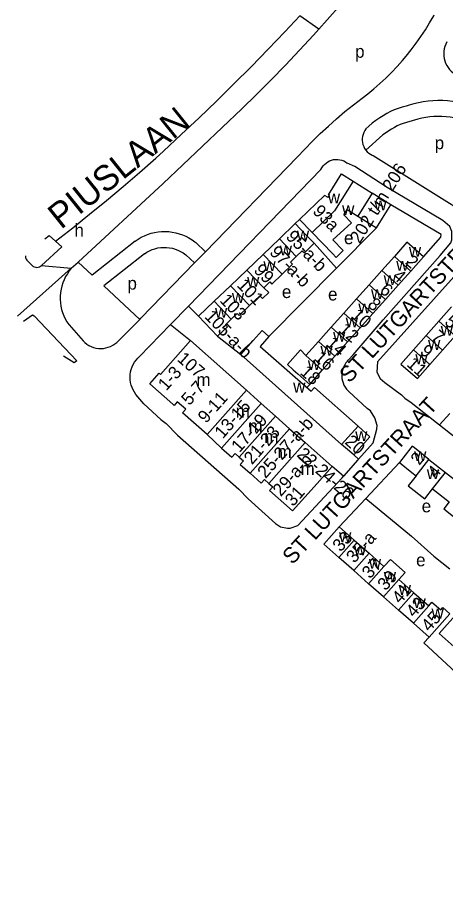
# Model space of a CAD drawing. Extents: x 162804 to 165059, y 381530 to 382901.
# Drawn here: x 162803.6 to 162938.5, y 381862.4 to 382135.7 of the extents above; entities that cross this region are included whole.
import ezdxf

# ---------------------------------------------------------------- set-up
doc = ezdxf.new("R2010")
doc.units = 0
for name, color, linetype in [('BLT_Basislijn', 7, 'Continuous'), ('BLT_Bebouwing', 7, 'Continuous'), ('BLT_Centroide', 7, 'Continuous'), ('BLT_Huisnummer', 7, 'Continuous'), ('BLT_Huisnummer_ tussenligend', 7, 'Continuous'), ('BLT_Huisnummer_reeks', 7, 'Continuous'), ('BLT_Onderverdeling_panden', 7, 'Continuous'), ('BLT_Straatnaam', 7, 'Continuous'), ('BLT_Straatnaam_hoofdweg', 7, 'Continuous'), ('BLT_Vlakafsluiter', 7, 'Continuous')]:
    doc.layers.add(name, color=color, linetype=linetype)

msp = doc.modelspace()

# ---------------------------------------------------------------- linework, layer by layer
at = {"layer": 'BLT_Basislijn'}
for p, q in [((162862.86, 382061.86), (162891.78, 382091.7)), ((162899.25, 382087.76), (162857.55, 382044.74)), ((162909.94, 382088.71), (162907.55, 382089.75)), ((162892.49, 382072.03), (162891.17, 382070.73)), ((162904.19, 382056.67), (162916.74, 382069.39)), ((162812.28, 382065.89), (162813.68, 382066.94)), ((162815.69, 382065.14), (162813.68, 382066.94)), ((162811.22, 382057.49), (162817.62, 382063.42)), ((162817.62, 382063.42), (162815.69, 382065.14)), ((162840.71, 382065.22), (162827.18, 382054.51)), ((162859.8, 382064.79), (162862.86, 382061.86)), ((162897.15, 382064.5), (162904.19, 382056.67)), ((162843.66, 382061.18), (162830.88, 382051.06)), ((162856.68, 382060.89), (162859.41, 382058.31)), ((162859.41, 382058.31), (162862.86, 382061.86)), ((162806.67, 382059.06), (162808.34, 382057.48)), ((162820.61, 382056.67), (162822.77, 382058.61)), ((162822.77, 382058.61), (162827.18, 382054.51)), ((162882.86, 382035.11), (162904.19, 382056.67)), ((162830.88, 382051.06), (162842.18, 382040.54)), ((162857.55, 382044.74), (162851.85, 382038.86)), ((162860.73, 382041.51), (162857.55, 382044.74)), ((162819.91, 382038.76), (162824.34, 382033.74)), ((162834.97, 382033.26), (162842.18, 382040.54)), ((162851.85, 382038.86), (162842.07, 382028.78)), ((162851.85, 382038.86), (162858.13, 382033.87)), ((162866.71, 382035.28), (162873.99, 382029.45)), ((162895.7, 382020.05), (162894.8, 382019.03)), ((162843.5, 382013.93), (162840.99, 382016.87)), ((162908, 382017.81), (162913.81, 382012.49)), ((162939.82, 382010.89), (162936.61, 382007.27)), ((162911.05, 381996.47), (162909.61, 381997.83)), ((162923.95, 381995.37), (162913.43, 381984.1)), ((162906.35, 381991.08), (162902.77, 381994.2)), ((162913.43, 381984.1), (162905.02, 381975.1))]:
    msp.add_line(p, q, dxfattribs=at)
for points in [[(162898.63, 382131.99), (162901.25, 382134.9), (162905.54, 382139.76), (162909.77, 382144.68), (162913.94, 382149.65), (162918.05, 382154.67), (162922.09, 382159.74), (162926.07, 382164.86), (162929.99, 382170.03), (162932.54, 382173.48)], [(162849.63, 382093.55), (162855.26, 382098.76), (162860.84, 382104.02), (162866.37, 382109.34), (162871.84, 382114.72), (162877.25, 382120.16), (162882.61, 382125.65), (162887.9, 382131.2), (162892.55, 382136.15)], [(162926.05, 382123.48), (162927.66, 382125.49), (162929.21, 382127.55), (162930.7, 382129.66), (162932.12, 382131.81), (162933.47, 382134), (162934.75, 382136.23), (162934.89, 382136.48)], [(162874.29, 382106.85), (162878.93, 382111.38), (162883.51, 382115.97), (162888.03, 382120.62), (162892.5, 382125.33), (162896.9, 382130.08), (162898.63, 382131.99)], [(162938.92, 382127.95), (162938.56, 382127.27), (162938.28, 382126.55), (162938.08, 382125.8), (162937.95, 382125.04), (162937.9, 382124.27), (162937.93, 382123.5), (162938.05, 382122.74), (162938.24, 382121.99), (162938.5, 382121.27), (162938.84, 382120.58), (162939.26, 382119.92), (162939.73, 382119.32), (162940.27, 382118.76), (162940.86, 382118.26), (162941.49, 382117.83), (162942.18, 382117.47), (162942.82, 382117.2)], [(162913.96, 382111.57), (162915.92, 382113.18), (162917.83, 382114.85), (162919.68, 382116.58), (162921.47, 382118.37), (162923.21, 382120.21), (162924.89, 382122.11), (162926.05, 382123.48)], [(162891.78, 382091.7), (162894.15, 382094.22), (162896.57, 382096.7), (162899.05, 382099.11), (162901.58, 382101.47), (162904.17, 382103.77), (162906.81, 382106.01), (162909.5, 382108.18), (162912.24, 382110.29), (162913.96, 382111.57)], [(162949.4, 382106.43), (162948.01, 382107.08), (162946.58, 382107.65), (162945.13, 382108.15), (162943.65, 382108.57), (162942.15, 382108.91), (162940.64, 382109.18), (162939.11, 382109.36), (162937.58, 382109.47), (162936.04, 382109.5), (162934.51, 382109.44), (162932.97, 382109.31), (162931.45, 382109.1), (162929.94, 382108.81), (162928.45, 382108.44), (162926.98, 382107.99), (162926.13, 382107.69)], [(162822.77, 382058.61), (162849.58, 382083.4), (162874.29, 382106.85)], [(162926.13, 382107.69), (162924.84, 382107.39), (162923.58, 382107), (162922.34, 382106.54), (162921.13, 382106.01), (162919.96, 382105.4), (162918.82, 382104.72), (162917.78, 382104.01)], [(162917.78, 382104.01), (162916.58, 382103.2), (162915.42, 382102.32), (162914.31, 382101.38), (162913.42, 382100.54)], [(162947.34, 382101.88), (162946.02, 382102.48), (162944.84, 382102.96), (162943.63, 382103.37), (162942.4, 382103.72), (162941.16, 382104.01), (162939.9, 382104.23), (162938.63, 382104.38), (162937.36, 382104.47), (162936.08, 382104.5), (162934.81, 382104.45), (162933.54, 382104.34), (162932.27, 382104.16), (162931.02, 382103.92), (162929.78, 382103.61), (162926.15, 382102.56)], [(162926.15, 382102.56), (162925.18, 382102.26), (162924.23, 382101.91), (162923.3, 382101.49), (162922.39, 382101.03), (162921.51, 382100.5), (162918.78, 382098.64), (162913.37, 382093.87)], [(162913.42, 382100.54), (162913.04, 382100.01), (162912.73, 382099.43), (162912.49, 382098.82), (162912.33, 382098.19), (162912.24, 382097.54), (162912.24, 382096.89), (162912.31, 382096.24), (162912.46, 382095.6), (162912.7, 382094.99), (162913, 382094.41), (162913.37, 382093.87)], [(162815.69, 382065.14), (162821.07, 382069.36), (162826.4, 382073.64), (162831.68, 382077.99), (162836.91, 382082.39), (162842.09, 382086.86), (162847.22, 382091.38), (162849.63, 382093.55)], [(162913.37, 382093.87), (162913.8, 382093.38), (162914.29, 382092.95), (162914.83, 382092.58), (162915.42, 382092.28), (162915.66, 382092.18)], [(162899.25, 382087.76), (162899.56, 382088.34), (162899.93, 382088.88), (162900.36, 382089.38), (162900.86, 382089.81), (162901.4, 382090.18), (162901.98, 382090.48), (162902.59, 382090.71), (162903.23, 382090.87), (162903.88, 382090.94), (162904.54, 382090.93), (162905.19, 382090.85), (162905.82, 382090.69), (162906.43, 382090.45), (162907.01, 382090.13), (162907.55, 382089.75)], [(162915.66, 382092.18), (162948.66, 382071.61), (162980.88, 382048.98)], [(162907.6, 382027.35), (162907.8, 382027.7), (162909.42, 382029.33), (162918.85, 382040.34), (162936.8, 382060.63), (162940.11, 382064.67), (162940.46, 382065.55), (162940.51, 382068.21), (162939.83, 382069.75), (162937.66, 382071.73), (162920.14, 382082.1), (162909.94, 382088.71)], [(162931.51, 382060.22), (162937.02, 382066.46), (162937.08, 382067.26), (162921.27, 382076.66)], [(162840.71, 382065.22), (162841.65, 382065.85), (162842.62, 382066.41), (162843.63, 382066.9), (162844.67, 382067.31), (162845.74, 382067.65), (162846.83, 382067.92), (162847.93, 382068.1), (162849.05, 382068.21), (162850.17, 382068.23), (162851.29, 382068.18), (162852.41, 382068.05), (162853.51, 382067.83), (162854.59, 382067.54), (162855.65, 382067.18), (162856.68, 382066.73), (162857.68, 382066.22), (162858.64, 382065.64), (162859.55, 382064.99), (162859.8, 382064.79)], [(162843.66, 382061.18), (162844.43, 382061.69), (162845.24, 382062.14), (162846.09, 382062.51), (162846.97, 382062.81), (162847.87, 382063.03), (162848.78, 382063.17), (162849.71, 382063.23), (162850.63, 382063.22), (162851.56, 382063.12), (162852.46, 382062.94), (162853.36, 382062.69), (162854.22, 382062.36), (162855.06, 382061.96), (162855.85, 382061.48), (162856.68, 382060.89)], [(162806.21, 382060.51), (162806.19, 382060.29), (162806.24, 382059.9), (162806.37, 382059.52), (162806.58, 382059.18), (162806.67, 382059.06)], [(162952.73, 382058.39), (162950.2, 382060.04), (162947.6, 382060.24), (162945.85, 382059.17), (162917.07, 382027.1), (162916.84, 382023.91), (162917.94, 382021.92), (162919.34, 382020.66), (162924.61, 382016.72), (162925.66, 382015.7), (162927.68, 382014.31), (162935.65, 382008.02), (162936.61, 382007.27)], [(162808.34, 382057.48), (162808.66, 382057.23), (162809.02, 382057.04), (162809.41, 382056.93), (162809.81, 382056.9), (162810.21, 382056.94), (162810.6, 382057.07), (162810.96, 382057.27), (162811.22, 382057.49)], [(162842.18, 382040.54), (162842.5, 382040.87), (162859.41, 382058.31)], [(162820.61, 382056.67), (162820, 382055.78), (162819.39, 382054.9), (162818.84, 382053.99), (162818.37, 382053.04), (162817.97, 382052.05), (162817.64, 382051.04), (162817.39, 382050), (162817.22, 382048.95), (162817.13, 382047.89), (162817.12, 382046.83), (162817.19, 382045.76), (162817.34, 382044.71), (162817.57, 382043.67), (162817.87, 382042.65), (162818.25, 382041.66), (162818.71, 382040.69), (162819.23, 382039.77), (162819.83, 382038.88), (162819.91, 382038.76)], [(162805.52, 382039.92), (162808.38, 382041.93), (162808.92, 382041.66), (162822.34, 382027.42), (162821.53, 382026.78), (162818.16, 382028.91)], [(162824.34, 382033.74), (162824.91, 382033.2), (162825.53, 382032.72), (162826.19, 382032.31), (162826.9, 382031.97), (162827.63, 382031.7), (162828.39, 382031.5), (162829.17, 382031.39), (162829.95, 382031.35), (162830.73, 382031.4), (162831.5, 382031.52), (162832.26, 382031.72), (162832.99, 382032), (162833.69, 382032.35), (162834.35, 382032.77), (162834.97, 382033.26)], [(162840.99, 382016.87), (162840.51, 382017.55), (162840.09, 382018.28), (162839.75, 382019.04), (162839.48, 382019.83), (162839.29, 382020.64), (162839.17, 382021.47), (162839.14, 382022.3), (162839.18, 382023.14), (162839.31, 382023.96), (162839.51, 382024.77), (162839.79, 382025.56), (162840.14, 382026.32), (162840.57, 382027.04), (162841.06, 382027.71), (162841.61, 382028.34), (162842.07, 382028.78)], [(162907.6, 382027.35), (162907.13, 382026.78), (162906.73, 382026.17), (162906.39, 382025.51), (162906.13, 382024.83), (162905.95, 382024.12), (162905.84, 382023.39), (162905.81, 382022.66), (162905.87, 382021.93), (162906, 382021.2), (162906.21, 382020.5), (162906.49, 382019.82), (162906.85, 382019.18), (162907.28, 382018.58), (162907.77, 382018.04), (162908, 382017.81)], [(162843.5, 382013.93), (162848.85, 382008.99), (162850.54, 382007.66), (162854.03, 382004.04), (162873.4, 381987.01), (162876.37, 381983.98), (162884.95, 381976.17), (162886.46, 381975.15), (162888.7, 381974.73), (162889.59, 381974.73), (162891.95, 381975.56), (162905.9, 381990.56), (162906.35, 381991.08)], [(162911.05, 381996.47), (162915.73, 382001.66), (162916.85, 382005.93), (162916.92, 382007.13), (162916.19, 382009.54), (162914.87, 382011.71), (162913.81, 382012.49)], [(162936.61, 382007.27), (162973.48, 381978.24), (162974.48, 381977.48)], [(162911.05, 381996.47), (162910.91, 381996.31), (162906.35, 381991.08)], [(162913.43, 381984.1), (162927.71, 381972.16), (162934.84, 381965.92), (162939.87, 381961.94)], [(162933.29, 381940.41), (162931.69, 381938.6), (162943.06, 381927.99), (162971.29, 381903.26), (162975.18, 381899.34), (162996.37, 381880.88), (163016.11, 381863.18), (163017.03, 381862.36)]]:
    msp.add_lwpolyline(points, dxfattribs=at)
at = {"layer": 'BLT_Bebouwing'}
for p, q in [((162921.27, 382076.66), (162915.37, 382080.34)), ((162907.52, 382075.15), (162910.84, 382073.07)), ((162910.84, 382073.07), (162916.74, 382069.39)), ((162891.17, 382070.73), (162886.16, 382065.92)), ((162886.16, 382065.92), (162881.03, 382061)), ((162881.03, 382061), (162875.89, 382056.06)), ((162922.37, 382060.37), (162918.39, 382055.91)), ((162927.54, 382055.76), (162931.51, 382060.22)), ((162875.89, 382056.06), (162870.74, 382051.12)), ((162918.39, 382055.91), (162914.41, 382051.44)), ((162923.56, 382051.3), (162927.54, 382055.76)), ((162870.74, 382051.12), (162865.64, 382046.22)), ((162914.41, 382051.44), (162910.43, 382046.98)), ((162919.58, 382046.83), (162923.56, 382051.3)), ((162910.43, 382046.98), (162906.45, 382042.51)), ((162915.6, 382042.37), (162919.58, 382046.83)), ((162865.64, 382046.22), (162860.73, 382041.51)), ((162940.34, 382044.43), (162936.36, 382039.94)), ((162860.73, 382041.51), (162866.71, 382035.28)), ((162906.45, 382042.51), (162902.47, 382038.05)), ((162911.62, 382037.91), (162915.6, 382042.37)), ((162936.36, 382039.94), (162932.37, 382035.45)), ((162902.47, 382038.05), (162898.49, 382033.59)), ((162907.64, 382033.44), (162911.62, 382037.91)), ((162858.13, 382033.87), (162875.78, 382018.26)), ((162898.49, 382033.59), (162894.51, 382029.12)), ((162903.66, 382028.98), (162907.64, 382033.44)), ((162932.37, 382035.45), (162928.39, 382030.96)), ((162937.57, 382030.83), (162941.55, 382035.33)), ((162880.12, 382032), (162896.13, 382017.85)), ((162933.58, 382026.34), (162937.57, 382030.83)), ((162899.68, 382024.52), (162903.66, 382028.98)), ((162875.78, 382018.26), (162880.4, 382013.98)), ((162880.4, 382013.98), (162884.89, 382010.01)), ((162884.89, 382010.01), (162889.33, 382006.08)), ((162889.33, 382006.08), (162894.26, 382001.73)), ((162933.25, 381996.39), (162938.49, 381992.25)), ((162898.04, 381988.85), (162902.77, 381994.2)), ((162938.49, 381992.25), (162943.69, 381988.14)), ((162934.42, 381987.1), (162939.63, 381982.99)), ((162909.71, 381970.95), (162914.4, 381966.8)), ((162909.57, 381961.34), (162904.88, 381965.49)), ((162914.4, 381966.8), (162919.09, 381962.65)), ((162914.26, 381957.19), (162909.57, 381961.34)), ((162918.96, 381953.04), (162914.26, 381957.19)), ((162923.79, 381958.5), (162928.48, 381954.35)), ((162928.48, 381954.35), (162933.17, 381950.2)), ((162923.65, 381948.89), (162918.96, 381953.04)), ((162928.34, 381944.74), (162923.65, 381948.89)), ((162933.29, 381940.41), (162928.34, 381944.74))]:
    msp.add_line(p, q, dxfattribs=at)
for points in [[(162901.53, 382078.92), (162901.94, 382079.57), (162901.64, 382079.76), (162905.75, 382086.35), (162909.36, 382084.1)], [(162909.36, 382084.1), (162915.37, 382080.34)], [(162901.53, 382078.92), (162900.4, 382079.62), (162892.49, 382072.03)], [(162916.74, 382069.39), (162918.63, 382072.42), (162921.27, 382076.66)], [(162896.43, 382067.92), (162902.83, 382061.26), (162904, 382060.03), (162906.26, 382062.19), (162903.02, 382065.57), (162908.89, 382070.91), (162906.46, 382073.45), (162907.52, 382075.15)], [(162892.49, 382072.03), (162896.43, 382067.92)], [(162897.15, 382064.5), (162894.63, 382067.12), (162891.17, 382070.73)], [(162891.49, 382060.37), (162893.36, 382062.17), (162894.02, 382061.48), (162897.15, 382064.5)], [(162931.51, 382060.22), (162926.34, 382064.83), (162923.02, 382061.1), (162922.37, 382060.37)], [(162887.01, 382054.78), (162890.26, 382057.9), (162889.62, 382058.57), (162891.49, 382060.37)], [(162881.23, 382050.5), (162883.12, 382052.32), (162883.75, 382051.65), (162887.01, 382054.78)], [(162876.76, 382044.86), (162880.02, 382047.99), (162880.85, 382047.13), (162882.79, 382048.99), (162881.23, 382050.5)], [(162871.01, 382040.62), (162872.86, 382042.39), (162873.5, 382041.73), (162876.76, 382044.86)], [(162866.71, 382035.28), (162869.77, 382038.22), (162869.16, 382038.84), (162871.01, 382040.62)], [(162873.99, 382029.45), (162877.9, 382033.82), (162880.7, 382037.04), (162882.86, 382035.11)], [(162852.55, 382013.81), (162845.33, 382020.26), (162848.26, 382023.57), (162848.69, 382023.19), (162858.13, 382033.87)], [(162882.86, 382035.11), (162880.12, 382032)], [(162894.51, 382029.12), (162892.79, 382030.89), (162888.69, 382026.3), (162890.53, 382024.66), (162891.97, 382023.38), (162895.7, 382020.05)], [(162928.39, 382030.96), (162924.4, 382026.46), (162929.6, 382021.85), (162932.91, 382025.59), (162933.58, 382026.34)], [(162905.76, 382001.1), (162873.99, 382029.45)], [(162895.7, 382020.05), (162899.68, 382024.52)], [(162896.13, 382017.85), (162897.23, 382019.09)], [(162897.23, 382019.09), (162910.97, 382006.82)], [(162863.38, 382004.23), (162855.67, 382011.03), (162856.68, 382012.18), (162854, 382014.55), (162853, 382013.41), (162852.55, 382013.81)], [(162910.97, 382006.82), (162914.68, 382003.51), (162909.61, 381997.83)], [(162867.97, 381999.93), (162863.38, 382004.23)], [(162894.26, 382001.73), (162902.77, 381994.2)], [(162909.61, 381997.83), (162907, 382000), (162905.76, 382001.1)], [(162933.25, 381996.39), (162928.67, 382000), (162928.01, 382000.52), (162927.59, 381999.99), (162923.95, 381995.37)], [(162867.97, 381999.93), (162871.17, 381997.11), (162872.18, 381998.26), (162873.48, 381997.11)], [(162873.48, 381997.11), (162874.85, 381995.91)], [(162874.85, 381995.91), (162873.82, 381994.74), (162876.9, 381992.02)], [(162923.95, 381995.37), (162927.87, 381992.27), (162929.18, 381991.24)], [(162876.9, 381992.02), (162880.41, 381988.92), (162881.44, 381990.09), (162882.86, 381988.83)], [(162929.18, 381991.24), (162926.7, 381988.1), (162931.94, 381983.96), (162934.42, 381987.1)], [(162882.86, 381988.83), (162884.08, 381987.76)], [(162884.08, 381987.76), (162883.04, 381986.58), (162890.33, 381980.14), (162898.04, 381988.85)], [(162939.63, 381982.99), (162937.92, 381980.83), (162943.1, 381976.74), (162944.81, 381978.9)], [(162904.88, 381965.49), (162900.19, 381969.64), (162905.02, 381975.1)], [(162905.02, 381975.1), (162908.76, 381971.79), (162909.71, 381970.95)], [(162919.09, 381962.65), (162921.1, 381964.86), (162925.74, 381960.76), (162923.79, 381958.5)], [(162933.17, 381950.2), (162934.21, 381951.4), (162936.96, 381949.01), (162937.58, 381949.71), (162939.79, 381947.76)], [(162945.95, 381942.75), (162947.17, 381944.21), (162942.47, 381948.29), (162936.51, 381941.48), (162941.21, 381937.36)], [(162939.79, 381947.76), (162933.29, 381940.41)]]:
    msp.add_lwpolyline(points, dxfattribs=at)
at = {"layer": 'BLT_Onderverdeling_panden'}
for p, q in [((162915.37, 382080.34), (162910.84, 382073.07)), ((162891.49, 382060.37), (162886.16, 382065.92)), ((162887.01, 382054.78), (162881.03, 382061)), ((162927.54, 382055.76), (162922.37, 382060.37)), ((162881.23, 382050.5), (162875.89, 382056.06)), ((162923.56, 382051.3), (162918.39, 382055.91)), ((162876.76, 382044.86), (162870.74, 382051.12)), ((162919.58, 382046.83), (162914.41, 382051.44)), ((162915.6, 382042.37), (162910.43, 382046.98)), ((162871.01, 382040.62), (162865.64, 382046.22)), ((162911.62, 382037.91), (162906.45, 382042.51)), ((162936.36, 382039.94), (162941.55, 382035.33)), ((162907.64, 382033.44), (162902.47, 382038.05)), ((162903.66, 382028.98), (162898.49, 382033.59)), ((162932.37, 382035.45), (162937.57, 382030.83)), ((162928.39, 382030.96), (162933.58, 382026.34)), ((162899.68, 382024.52), (162894.51, 382029.12)), ((162863.38, 382004.23), (162875.78, 382018.26)), ((162867.97, 381999.93), (162880.4, 382013.98)), ((162873.48, 381997.11), (162884.89, 382010.01)), ((162876.9, 381992.02), (162889.33, 382006.08)), ((162910.97, 382006.82), (162905.76, 382001.1)), ((162882.86, 381988.83), (162894.26, 382001.73)), ((162929.18, 381991.24), (162933.25, 381996.39)), ((162934.42, 381987.1), (162938.49, 381992.25)), ((162904.88, 381965.49), (162909.71, 381970.95)), ((162909.57, 381961.34), (162914.4, 381966.8)), ((162914.26, 381957.19), (162919.09, 381962.65)), ((162918.96, 381953.04), (162923.79, 381958.5)), ((162923.65, 381948.89), (162928.48, 381954.35)), ((162928.34, 381944.74), (162933.17, 381950.2))]:
    msp.add_line(p, q, dxfattribs=at)
msp.add_lwpolyline([(162909.36, 382084.1), (162903.49, 382074.7), (162896.43, 382067.92)], dxfattribs=at)
at = {"layer": 'BLT_Vlakafsluiter'}
for p, q in [((162898.63, 382131.99), (162892.55, 382136.15)), ((162811.22, 382057.49), (162820.61, 382056.67)), ((162820.61, 382056.67), (162803.63, 382041.57))]:
    msp.add_line(p, q, dxfattribs=at)

# ---------------------------------------------------------------- texts
at = {"layer": 'BLT_Centroide'}
for s, p in [('p', (162910, 382122.99)), ('p', (162935.07, 382094.16)), ('w', (162901.41, 382077.12)), ('w', (162916.06, 382074.86)), ('w', (162905.91, 382073.38)), ('h', (162821.6, 382066.64)), ('w', (162891.66, 382065.38)), ('e', (162906.51, 382064.21)), ('w', (162886.27, 382060.69)), ('w', (162926.94, 382060.28)), ('w', (162881.12, 382055.75)), ('w', (162922.96, 382055.84)), ('p', (162838.31, 382049.9)), ('w', (162875.98, 382050.81)), ('w', (162918.98, 382051.38)), ('e', (162886.94, 382047.25)), ('e', (162901.48, 382046.49)), ('w', (162915.01, 382046.91)), ('w', (162871.2, 382045.73)), ('w', (162865.88, 382041.06)), ('w', (162911.02, 382042.44)), ('w', (162907.05, 382037.97)), ('w', (162936.96, 382035.38)), ('w', (162903.07, 382033.5)), ('w', (162932.98, 382030.91)), ('w', (162899.09, 382029.06)), ('w', (162895.11, 382024.59)), ('w', (162928.99, 382026.41)), ('m', (162860.02, 382019.53)), ('w', (162890.49, 382017.47)), ('m', (162872.39, 382009.58)), ('m', (162876.44, 382004.97)), ('m', (162881.41, 382001.61)), ('w', (162910.02, 382002.22)), ('m', (162885.58, 381996.88)), ('w', (162928.59, 381995.88)), ('m', (162892.81, 381991.52)), ('w', (162932.59, 381990.17)), ('e', (162930.98, 381979.71)), ('w', (162904.95, 381970.3)), ('w', (162909.64, 381966.14)), ('w', (162914.33, 381961.98)), ('e', (162929.21, 381962.7)), ('w', (162919.03, 381957.84)), ('w', (162923.72, 381953.69)), ('w', (162928.41, 381949.55)), ('w', (162934.06, 381946.25))]:
    msp.add_text(s, height=4, dxfattribs=at).set_placement(p)
at = {"layer": 'BLT_Huisnummer'}
for s, rotation, p in [('93a', 313.8332, (162896.4, 382074.35)), ('2', 318.2798, (162925.52, 382058.25)), ('99', 313.8328, (162877.85, 382055.78)), ('6', 318.2853, (162917.47, 382049.34)), ('10', 318.2847, (162908.47, 382041.38)), ('5', 318.4137, (162937.9, 382039.32)), ('14', 318.2847, (162900.59, 382032.53)), ('11', 318.413, (162925.98, 382026.06)), ('18', 318.2837, (162892.4, 382023.5)), ('20', 318.2618, (162906.48, 382001.56)), ('2', 51.707, (162930.24, 381994.34)), ('33', 48.5094, (162905.46, 381967.03)), ('37', 48.5094, (162914.71, 381958.56)), ('41', 48.5101, (162924.18, 381950.62)), ('45', 48.7947, (162933.42, 381941.85))]:
    msp.add_text(s, height=4, rotation=rotation, dxfattribs=at).set_placement(p)
at = {"layer": 'BLT_Huisnummer_ tussenligend'}
for s, rotation, p in [('4', 318.2798, (162921.55, 382053.73)), ('101', 313.8328, (162872.56, 382051.09)), ('103', 313.8328, (162867.16, 382046.32)), ('8', 318.2853, (162913.7, 382044.81)), ('12', 318.2847, (162904.53, 382036.85)), ('7', 318.4137, (162933.75, 382034.61)), ('16', 318.2847, (162896.82, 382028)), ('9', 318.4137, (162930.17, 382030.08)), ('4', 51.707, (162935.51, 381990.18)), ('39', 48.5094, (162919.62, 381954.79)), ('43', 48.5101, (162928.59, 381946.32))]:
    msp.add_text(s, height=4, rotation=rotation, dxfattribs=at).set_placement(p)
at = {"layer": 'BLT_Huisnummer_reeks'}
for s, rotation, p in [('202 t/m 206', 58.0201, (162911.43, 382064.15)), ('95-a-b', 313.8261, (162887.96, 382066.35)), ('97-a-b', 313.8261, (162882.81, 382061.45)), ('105-a-b', 313.8314, (162862.36, 382041.21)), ('107', 318.5187, (162853.71, 382027.67)), ('1-3', 48.5101, (162850.52, 382017.78)), ('5-7', 48.5094, (162857.84, 382013.15)), ('9-11', 48.5093, (162863.06, 382007.54)), ('13-15', 48.508, (162868.33, 382002.69)), ('17-19', 48.5101, (162873.59, 381998.33)), ('25-27-a-b', 48.5102, (162881.81, 381990.16)), ('21-23', 48.5099, (162877.55, 381994.54)), ('22-24-26', 318.516, (162891.41, 381997.58)), ('29-a-b', 48.5193, (162886.63, 381984.47)), ('31', 48.5203, (162890.48, 381981.35)), ('35-a', 48.5094, (162909.77, 381963.48))]:
    msp.add_text(s, height=4, rotation=rotation, dxfattribs=at).set_placement(p)
at = {"layer": 'BLT_Straatnaam'}
for p in [(162908.22, 382020.21), (162890.28, 381962.99)]:
    msp.add_text('ST LUTGARTSTRAAT', height=5, rotation=47.3913, dxfattribs=at).set_placement(p)
at = {"layer": 'BLT_Straatnaam_hoofdweg'}
msp.add_text('PIUSLAAN', height=8, rotation=38.727, dxfattribs=at).set_placement((162817.37, 382068.7))

doc.saveas('drawing.dxf')
